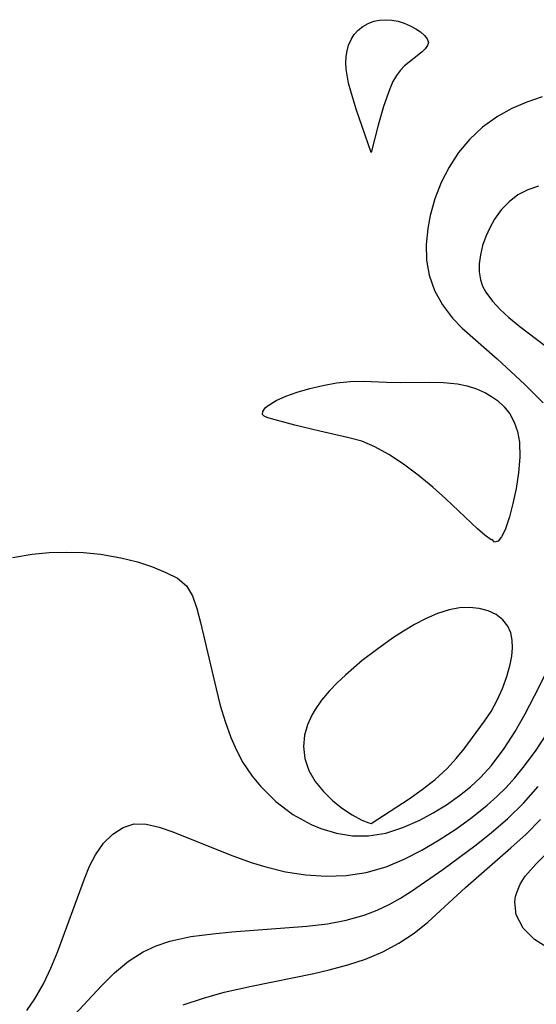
# Model space of a CAD drawing. Header units: metres. Extents: x 1073367 to 1082519, y 1569854 to 1574957.
# Tile 351 of 656: x 1076069 to 1076112, y 1573714 to 1573796. Entities that reach past the tile are written whole.
import ezdxf

# ---------------------------------------------------------------- set-up
doc = ezdxf.new("R2010")
doc.units = ezdxf.units.M
doc.layers.add('CGG_CurvaNivelLidar_v1', color=253, linetype='Continuous', lineweight=30)

msp = doc.modelspace()

# ---------------------------------------------------------------- linework, layer by layer
at = {"layer": 'CGG_CurvaNivelLidar_v1'}
for p, q in [((1076098.7005, 1573795.4854, 67.5), (1076099.1891, 1573795.5866, 67.5)), ((1076099.1891, 1573795.5866, 67.5), (1076099.6936, 1573795.6185, 67.5)), ((1076099.6936, 1573795.6185, 67.5), (1076100.2026, 1573795.5886, 67.5)), ((1076100.2026, 1573795.5886, 67.5), (1076100.7048, 1573795.4988, 67.5)), ((1076097.4229, 1573794.7464, 67.5), (1076097.808, 1573795.0572, 67.5)), ((1076097.808, 1573795.0572, 67.5), (1076098.2368, 1573795.3062, 67.5)), ((1076098.2368, 1573795.3062, 67.5), (1076098.7005, 1573795.4854, 67.5)), ((1076100.7048, 1573795.4988, 67.5), (1076101.2268, 1573795.3369, 67.5)), ((1076101.2268, 1573795.3369, 67.5), (1076101.72, 1573795.1235, 67.5)), ((1076101.72, 1573795.1235, 67.5), (1076102.1743, 1573794.8747, 67.5)), ((1076102.1743, 1573794.8747, 67.5), (1076102.5752, 1573794.603, 67.5)), ((1076096.619, 1573793.5231, 67.5), (1076096.8242, 1573793.9724, 67.5)), ((1076096.8242, 1573793.9724, 67.5), (1076097.0946, 1573794.3827, 67.5)), ((1076097.0946, 1573794.3827, 67.5), (1076097.4229, 1573794.7464, 67.5)), ((1076102.5752, 1573794.603, 67.5), (1076102.9025, 1573794.3178, 67.5)), ((1076102.9025, 1573794.3178, 67.5), (1076103.1285, 1573794.0267, 67.5)), ((1076103.1285, 1573794.0267, 67.5), (1076103.2161, 1573793.7356, 67.5)), ((1076096.4894, 1573793.0546, 67.5), (1076096.619, 1573793.5231, 67.5)), ((1076102.9617, 1573793.2125, 67.5), (1076102.6912, 1573792.9505, 67.5)), ((1076103.1475, 1573793.4732, 67.5), (1076102.9617, 1573793.2125, 67.5)), ((1076103.2161, 1573793.7356, 67.5), (1076103.1475, 1573793.4732, 67.5)), ((1076096.4017, 1573792.054, 67.5), (1076096.4201, 1573792.5625, 67.5)), ((1076096.4201, 1573792.5625, 67.5), (1076096.4894, 1573793.0546, 67.5)), ((1076102.6912, 1573792.9505, 67.5), (1076101.2516, 1573791.7919, 67.5)), ((1076096.4287, 1573791.535, 67.5), (1076096.4017, 1573792.054, 67.5)), ((1076096.6222, 1573790.3781, 67.5), (1076096.4287, 1573791.535, 67.5)), ((1076101.2516, 1573791.7919, 67.5), (1076100.9061, 1573791.4364, 67.5)), ((1076100.5737, 1573790.9913, 67.5), (1076100.287, 1573790.4994, 67.5)), ((1076100.9061, 1573791.4364, 67.5), (1076100.5737, 1573790.9913, 67.5)), ((1076096.7947, 1573789.7106, 67.5), (1076096.6222, 1573790.3781, 67.5)), ((1076100.0181, 1573789.9109, 67.5), (1076099.5057, 1573788.4543, 67.5)), ((1076100.287, 1573790.4994, 67.5), (1076100.0181, 1573789.9109, 67.5)), ((1076097.2554, 1573788.2133, 67.5), (1076096.7947, 1573789.7106, 67.5)), ((1076112.6078, 1573789.2439, 68), (1076111.3509, 1573788.8096, 68)), ((1076099.5057, 1573788.4543, 67.5), (1076099.0584, 1573786.8953, 67.5)), ((1076110.113, 1573788.2661, 68), (1076108.9211, 1573787.605, 68)), ((1076111.3509, 1573788.8096, 68), (1076110.113, 1573788.2661, 68)), ((1076098.5, 1573784.6353, 67.5), (1076097.2554, 1573788.2133, 67.5)), ((1076108.9211, 1573787.605, 68), (1076107.7028, 1573786.7352, 68)), ((1076099.0584, 1573786.8953, 67.5), (1076098.5, 1573784.6353, 67.5)), ((1076107.7028, 1573786.7352, 68), (1076106.6019, 1573785.716, 68)), ((1076106.6019, 1573785.716, 68), (1076105.6974, 1573784.6263, 68)), ((1076105.6974, 1573784.6263, 68), (1076104.9242, 1573783.4329, 68)), ((1076104.9242, 1573783.4329, 68), (1076104.2767, 1573782.1444, 68)), ((1076104.2767, 1573782.1444, 68), (1076103.76, 1573780.7994, 68)), ((1076112.31, 1573781.863, 68.5), (1076111.4277, 1573781.5547, 68.5)), ((1076110.6142, 1573781.1323, 68.5), (1076109.8808, 1573780.5666, 68.5)), ((1076111.4277, 1573781.5547, 68.5), (1076110.6142, 1573781.1323, 68.5)), ((1076103.76, 1573780.7994, 68), (1076103.3748, 1573779.4207, 68)), ((1076109.8808, 1573780.5666, 68.5), (1076109.2389, 1573779.8866, 68.5)), ((1076103.3748, 1573779.4207, 68), (1076103.1725, 1573778.3459, 68)), ((1076109.2389, 1573779.8866, 68.5), (1076108.6863, 1573779.1203, 68.5)), ((1076108.6863, 1573779.1203, 68.5), (1076108.2908, 1573778.4205, 68.5)), ((1076103.1725, 1573778.3459, 68), (1076103.0445, 1573777.0346, 68)), ((1076107.9612, 1573777.6887, 68.5), (1076107.6995, 1573776.9377, 68.5)), ((1076108.2908, 1573778.4205, 68.5), (1076107.9612, 1573777.6887, 68.5)), ((1076103.0445, 1573777.0346, 68), (1076103.0664, 1573775.746, 68)), ((1076107.6995, 1573776.9377, 68.5), (1076107.5131, 1573776.1791, 68.5)), ((1076107.5131, 1573776.1791, 68.5), (1076107.4152, 1573775.4241, 68.5)), ((1076103.0664, 1573775.746, 68), (1076103.2682, 1573774.4992, 68)), ((1076107.4152, 1573775.4241, 68.5), (1076107.4178, 1573774.7578, 68.5)), ((1076103.2682, 1573774.4992, 68), (1076103.7152, 1573773.2268, 68)), ((1076107.4178, 1573774.7578, 68.5), (1076107.5217, 1573774.1137, 68.5)), ((1076107.5217, 1573774.1137, 68.5), (1076107.7009, 1573773.5884, 68.5)), ((1076103.7152, 1573773.2268, 68), (1076104.3749, 1573772.0331, 68)), ((1076107.7009, 1573773.5884, 68.5), (1076107.9579, 1573773.0898, 68.5)), ((1076107.9579, 1573773.0898, 68.5), (1076108.5058, 1573772.3433, 68.5)), ((1076104.3749, 1573772.0331, 68), (1076105.2161, 1573770.9277, 68)), ((1076108.5058, 1573772.3433, 68.5), (1076109.1395, 1573771.6648, 68.5)), ((1076109.1395, 1573771.6648, 68.5), (1076109.8678, 1573770.9926, 68.5)), ((1076105.2161, 1573770.9277, 68), (1076106.0035, 1573770.1099, 68)), ((1076109.8678, 1573770.9926, 68.5), (1076110.7706, 1573770.2487, 68.5)), ((1076106.0035, 1573770.1099, 68), (1076108.8948, 1573767.5867, 68)), ((1076110.7706, 1573770.2487, 68.5), (1076112.9392, 1573768.6113, 68.5)), ((1076108.8948, 1573767.5867, 68), (1076111.1923, 1573765.4613, 68)), ((1076094.4959, 1573765.3831, 67.5), (1076095.6159, 1573765.5827, 67.5)), ((1076095.6159, 1573765.5827, 67.5), (1076096.7402, 1573765.707, 67.5)), ((1076096.7402, 1573765.707, 67.5), (1076097.8543, 1573765.7426, 67.5)), ((1076097.8543, 1573765.7426, 67.5), (1076099.7451, 1573765.6457, 67.5)), ((1076099.7451, 1573765.6457, 67.5), (1076100.9044, 1573765.6253, 67.5)), ((1076100.9044, 1573765.6253, 67.5), (1076103.2792, 1573765.6527, 67.5)), ((1076103.2792, 1573765.6527, 67.5), (1076104.4633, 1573765.6232, 67.5)), ((1076104.4633, 1573765.6232, 67.5), (1076105.6221, 1573765.5045, 67.5)), ((1076105.6221, 1573765.5045, 67.5), (1076106.4312, 1573765.3363, 67.5)), ((1076111.1923, 1573765.4613, 68), (1076112.6993, 1573763.9292, 68)), ((1076091.4361, 1573764.492, 67.5), (1076092.3773, 1573764.8249, 67.5)), ((1076092.3773, 1573764.8249, 67.5), (1076093.4079, 1573765.1256, 67.5)), ((1076093.4079, 1573765.1256, 67.5), (1076094.4959, 1573765.3831, 67.5)), ((1076106.4312, 1573765.3363, 67.5), (1076107.2063, 1573765.0928, 67.5)), ((1076107.2063, 1573765.0928, 67.5), (1076107.9357, 1573764.7709, 67.5)), ((1076107.9357, 1573764.7709, 67.5), (1076108.4466, 1573764.4742, 67.5)), ((1076089.8879, 1573763.6745, 67.5), (1076090.6249, 1573764.135, 67.5)), ((1076090.6249, 1573764.135, 67.5), (1076091.4361, 1573764.492, 67.5)), ((1076108.4466, 1573764.4742, 67.5), (1076108.9195, 1573764.1322, 67.5)), ((1076108.9195, 1573764.1322, 67.5), (1076109.4733, 1573763.6183, 67.5)), ((1076089.5119, 1573762.9764, 67.5), (1076089.5338, 1573763.2182, 67.5)), ((1076089.5338, 1573763.2182, 67.5), (1076089.7258, 1573763.5186, 67.5)), ((1076089.7258, 1573763.5186, 67.5), (1076089.8879, 1573763.6745, 67.5)), ((1076109.4733, 1573763.6183, 67.5), (1076109.939, 1573763.0316, 67.5)), ((1076109.939, 1573763.0316, 67.5), (1076110.3149, 1573762.3498, 67.5)), ((1076089.6469, 1573762.8268, 67.5), (1076089.5119, 1573762.9764, 67.5)), ((1076089.9358, 1573762.7127, 67.5), (1076089.6469, 1573762.8268, 67.5)), ((1076092.1795, 1573762.0971, 67.5), (1076089.9358, 1573762.7127, 67.5)), ((1076110.3149, 1573762.3498, 67.5), (1076110.5829, 1573761.5793, 67.5)), ((1076094.2454, 1573761.5964, 67.5), (1076092.1795, 1573762.0971, 67.5)), ((1076096.5366, 1573761.0858, 67.5), (1076094.2454, 1573761.5964, 67.5)), ((1076110.5829, 1573761.5793, 67.5), (1076110.7345, 1573760.6868, 67.5)), ((1076097.7163, 1573760.7571, 67.5), (1076096.5366, 1573761.0858, 67.5)), ((1076098.7871, 1573760.314, 67.5), (1076097.7163, 1573760.7571, 67.5)), ((1076110.7345, 1573760.6868, 67.5), (1076110.7688, 1573759.4546, 67.5)), ((1076099.9493, 1573759.6713, 67.5), (1076098.7871, 1573760.314, 67.5)), ((1076101.1618, 1573758.8706, 67.5), (1076099.9493, 1573759.6713, 67.5)), ((1076110.7688, 1573759.4546, 67.5), (1076110.665, 1573758.1534, 67.5)), ((1076102.3829, 1573757.9565, 67.5), (1076101.1618, 1573758.8706, 67.5)), ((1076110.665, 1573758.1534, 67.5), (1076110.463, 1573756.8506, 67.5)), ((1076103.5724, 1573756.974, 67.5), (1076102.3829, 1573757.9565, 67.5)), ((1076104.6482, 1573756.0139, 67.5), (1076103.5724, 1573756.974, 67.5)), ((1076110.463, 1573756.8506, 67.5), (1076110.2002, 1573755.6121, 67.5)), ((1076107.2834, 1573753.5256, 67.5), (1076104.6482, 1573756.0139, 67.5)), ((1076110.2002, 1573755.6121, 67.5), (1076109.9092, 1573754.5021, 67.5)), ((1076109.9092, 1573754.5021, 67.5), (1076109.5548, 1573753.4366, 67.5)), ((1076107.887, 1573752.9902, 67.5), (1076107.2834, 1573753.5256, 67.5)), ((1076109.5548, 1573753.4366, 67.5), (1076109.2705, 1573752.851, 67.5)), ((1076108.4046, 1573752.6203, 67.5), (1076107.887, 1573752.9902, 67.5)), ((1076108.5, 1573752.6269, 67.5), (1076108.4046, 1573752.6203, 67.5)), ((1076108.6802, 1573752.4311, 67.5), (1076108.5, 1573752.6269, 67.5)), ((1076108.9808, 1573752.5122, 67.5), (1076108.6802, 1573752.4311, 67.5)), ((1076109.2705, 1573752.851, 67.5), (1076108.9808, 1573752.5122, 67.5)), ((1076068.8511, 1573751.1538, 67.5), (1076070.4649, 1573751.4405, 67.5)), ((1076070.4649, 1573751.4405, 67.5), (1076071.8729, 1573751.5665, 67.5)), ((1076071.8729, 1573751.5665, 67.5), (1076073.2977, 1573751.6014, 67.5)), ((1076073.2977, 1573751.6014, 67.5), (1076074.7186, 1573751.5517, 67.5)), ((1076074.7186, 1573751.5517, 67.5), (1076076.1153, 1573751.4182, 67.5)), ((1076076.1153, 1573751.4182, 67.5), (1076077.8038, 1573751.1283, 67.5)), ((1076077.8038, 1573751.1283, 67.5), (1076079.1638, 1573750.7802, 67.5)), ((1076079.1638, 1573750.7802, 67.5), (1076080.4146, 1573750.3692, 67.5)), ((1076080.4146, 1573750.3692, 67.5), (1076081.5277, 1573749.9239, 67.5)), ((1076081.5277, 1573749.9239, 67.5), (1076082.4877, 1573749.4339, 67.5)), ((1076082.4877, 1573749.4339, 67.5), (1076083.2253, 1573748.8131, 67.5)), ((1076083.2253, 1573748.8131, 67.5), (1076083.7166, 1573747.9772, 67.5)), ((1076083.7166, 1573747.9772, 67.5), (1076084.0734, 1573746.9315, 67.5)), ((1076084.0734, 1573746.9315, 67.5), (1076084.3877, 1573745.7672, 67.5)), ((1076104.9401, 1573746.8354, 68), (1076103.9769, 1573746.532, 68)), ((1076105.7885, 1573746.9834, 68), (1076104.9401, 1573746.8354, 68)), ((1076106.6229, 1573747.0198, 68), (1076105.7885, 1573746.9834, 68)), ((1076107.4236, 1573746.9448, 68), (1076106.6229, 1573747.0198, 68)), ((1076108.1678, 1573746.7511, 68), (1076107.4236, 1573746.9448, 68)), ((1076108.8185, 1573746.4369, 68), (1076108.1678, 1573746.7511, 68)), ((1076103.0225, 1573746.1158, 68), (1076102.0802, 1573745.6188, 68)), ((1076103.9769, 1573746.532, 68), (1076103.0225, 1573746.1158, 68)), ((1076109.3675, 1573746.0082, 68), (1076108.8185, 1573746.4369, 68)), ((1076109.7869, 1573745.4729, 68), (1076109.3675, 1573746.0082, 68)), ((1076084.3877, 1573745.7672, 67.5), (1076085.6627, 1573740.2812, 67.5)), ((1076102.0802, 1573745.6188, 68), (1076101.1536, 1573745.0649, 68)), ((1076110.0242, 1573744.93, 68), (1076109.7869, 1573745.4729, 68)), ((1076100.2471, 1573744.4718, 68), (1076098.9296, 1573743.5311, 68)), ((1076101.1536, 1573745.0649, 68), (1076100.2471, 1573744.4718, 68)), ((1076110.1526, 1573744.328, 68), (1076110.0242, 1573744.93, 68)), ((1076110.182, 1573743.6839, 68), (1076110.1526, 1573744.328, 68)), ((1076098.9296, 1573743.5311, 68), (1076097.7489, 1573742.6278, 68)), ((1076110.1192, 1573742.9996, 68), (1076110.182, 1573743.6839, 68)), ((1076109.9825, 1573742.2942, 68), (1076110.1192, 1573742.9996, 68)), ((1076097.7489, 1573742.6278, 68), (1076096.3542, 1573741.4284, 68)), ((1076109.7082, 1573741.3101, 68), (1076109.9825, 1573742.2942, 68)), ((1076096.3542, 1573741.4284, 68), (1076095.6897, 1573740.7978, 68)), ((1076109.3491, 1573740.3209, 68), (1076109.7082, 1573741.3101, 68)), ((1076111.9919, 1573739.7181, 67.5), (1076112.8455, 1573741.4022, 67.5)), ((1076085.6627, 1573740.2812, 67.5), (1076086.0158, 1573738.9255, 67.5)), ((1076095.6897, 1573740.7978, 68), (1076095.0102, 1573740.0949, 68)), ((1076108.9118, 1573739.3494, 68), (1076109.3491, 1573740.3209, 68)), ((1076095.0102, 1573740.0949, 68), (1076094.3893, 1573739.3632, 68)), ((1076111.2077, 1573738.2225, 67.5), (1076111.9919, 1573739.7181, 67.5)), ((1076086.0158, 1573738.9255, 67.5), (1076086.4193, 1573737.5809, 67.5)), ((1076094.3893, 1573739.3632, 68), (1076093.8536, 1573738.5928, 68)), ((1076108.3943, 1573738.4199, 68), (1076108.9118, 1573739.3494, 68)), ((1076093.5942, 1573738.1279, 68), (1076093.2306, 1573737.3175, 68)), ((1076093.8536, 1573738.5928, 68), (1076093.5942, 1573738.1279, 68)), ((1076107.8558, 1573737.6277, 68), (1076108.3943, 1573738.4199, 68)), ((1076110.3838, 1573736.7575, 67.5), (1076111.2077, 1573738.2225, 67.5)), ((1076086.4193, 1573737.5809, 67.5), (1076086.8903, 1573736.2669, 67.5)), ((1076093.2306, 1573737.3175, 68), (1076092.9714, 1573736.4651, 68)), ((1076106.1605, 1573735.3456, 68), (1076107.8558, 1573737.6277, 68)), ((1076086.8903, 1573736.2669, 67.5), (1076087.3474, 1573735.2135, 67.5)), ((1076092.9714, 1573736.4651, 68), (1076092.8874, 1573735.5222, 68)), ((1076109.4926, 1573735.3494, 67.5), (1076110.3838, 1573736.7575, 67.5)), ((1076112.0572, 1573735.1464, 67), (1076112.9945, 1573736.569, 67)), ((1076092.8874, 1573735.5222, 68), (1076093.0045, 1573734.5301, 68)), ((1076105.5217, 1573734.5323, 68), (1076106.1605, 1573735.3456, 68)), ((1076108.4405, 1573733.953, 67.5), (1076109.4926, 1573735.3494, 67.5)), ((1076087.3474, 1573735.2135, 67.5), (1076087.8794, 1573734.2093, 67.5)), ((1076093.0045, 1573734.5301, 68), (1076093.3407, 1573733.5388, 68)), ((1076104.7818, 1573733.7128, 68), (1076105.5217, 1573734.5323, 68)), ((1076111.0587, 1573733.7782, 67), (1076112.0572, 1573735.1464, 67)), ((1076087.8794, 1573734.2093, 67.5), (1076088.6366, 1573733.081, 67.5)), ((1076103.7869, 1573732.8025, 68), (1076104.7818, 1573733.7128, 68)), ((1076107.5595, 1573732.9916, 67.5), (1076108.4405, 1573733.953, 67.5)), ((1076110.368, 1573732.9337, 67), (1076111.0587, 1573733.7782, 67)), ((1076088.6366, 1573733.081, 67.5), (1076089.3368, 1573732.2367, 67.5)), ((1076093.3407, 1573733.5388, 68), (1076093.8683, 1573732.6316, 68)), ((1076106.6998, 1573732.1946, 67.5), (1076107.5595, 1573732.9916, 67.5)), ((1076109.6371, 1573732.1277, 67), (1076110.368, 1573732.9337, 67)), ((1076089.3368, 1573732.2367, 67.5), (1076090.6116, 1573730.987, 67.5)), ((1076093.8683, 1573732.6316, 68), (1076094.5479, 1573731.7909, 68)), ((1076102.7067, 1573731.958, 68), (1076103.7869, 1573732.8025, 68)), ((1076105.7898, 1573731.4608, 67.5), (1076106.6998, 1573732.1946, 67.5)), ((1076108.8793, 1573731.3784, 67), (1076109.6371, 1573732.1277, 67)), ((1076111.0713, 1573730.8389, 66.5), (1076112.3007, 1573732.2217, 66.5)), ((1076094.5479, 1573731.7909, 68), (1076095.3198, 1573731.0378, 68)), ((1076101.6167, 1573731.1917, 68), (1076102.7067, 1573731.958, 68)), ((1076104.726, 1573730.7126, 67.5), (1076105.7898, 1573731.4608, 67.5)), ((1076108.0855, 1573730.6674, 67), (1076108.8793, 1573731.3784, 67)), ((1076090.6116, 1573730.987, 67.5), (1076092.0178, 1573729.9161, 67.5)), ((1076095.3198, 1573731.0378, 68), (1076096.1252, 1573730.3925, 68)), ((1076098.5, 1573729.168, 68), (1076101.6167, 1573731.1917, 68)), ((1076103.6249, 1573730.0381, 67.5), (1076104.726, 1573730.7126, 67.5)), ((1076106.809, 1573729.6421, 67), (1076108.0855, 1573730.6674, 67)), ((1076109.7724, 1573729.5776, 66.5), (1076111.0713, 1573730.8389, 66.5)), ((1076092.0178, 1573729.9161, 67.5), (1076093.5334, 1573729.0628, 67.5)), ((1076096.1252, 1573730.3925, 68), (1076096.9058, 1573729.8734, 68)), ((1076096.9058, 1573729.8734, 68), (1076097.714, 1573729.438, 68)), ((1076102.4982, 1573729.4389, 67.5), (1076103.6249, 1573730.0381, 67.5)), ((1076105.4793, 1573728.6879, 67), (1076106.809, 1573729.6421, 67)), ((1076077.1259, 1573728.2883, 67), (1076077.9775, 1573728.8363, 67)), ((1076077.9775, 1573728.8363, 67), (1076078.9049, 1573729.1209, 67)), ((1076078.9049, 1573729.1209, 67), (1076079.9002, 1573729.11, 67)), ((1076079.9002, 1573729.11, 67), (1076080.9607, 1573728.8659, 67)), ((1076080.9607, 1573728.8659, 67), (1076082.0863, 1573728.4661, 67)), ((1076093.5334, 1573729.0628, 67.5), (1076094.3157, 1573728.7373, 67.5)), ((1076097.714, 1573729.438, 68), (1076098.2853, 1573729.2006, 68)), ((1076098.2853, 1573729.2006, 68), (1076098.5, 1573729.168, 68)), ((1076101.1062, 1573728.8238, 67.5), (1076102.4982, 1573729.4389, 67.5)), ((1076108.402, 1573728.3945, 66.5), (1076109.7724, 1573729.5776, 66.5)), ((1076111.2855, 1573728.2889, 66), (1076112.4925, 1573729.4882, 66)), ((1076076.3607, 1573727.5234, 67), (1076077.1259, 1573728.2883, 67)), ((1076082.0863, 1573728.4661, 67), (1076086.8198, 1573726.5625, 67)), ((1076094.3157, 1573728.7373, 67.5), (1076095.6155, 1573728.3465, 67.5)), ((1076095.6155, 1573728.3465, 67.5), (1076096.9402, 1573728.135, 67.5)), ((1076096.9402, 1573728.135, 67.5), (1076098.2718, 1573728.1279, 67.5)), ((1076098.2718, 1573728.1279, 67.5), (1076099.6964, 1573728.3693, 67.5)), ((1076099.6964, 1573728.3693, 67.5), (1076101.1062, 1573728.8238, 67.5)), ((1076104.112, 1573727.7988, 67), (1076105.4793, 1573728.6879, 67)), ((1076107.0541, 1573727.3232, 66.5), (1076108.402, 1573728.3945, 66.5)), ((1076110.034, 1573727.1397, 66), (1076111.2855, 1573728.2889, 66)), ((1076075.6969, 1573726.5772, 67), (1076076.3607, 1573727.5234, 67)), ((1076102.676, 1573726.954, 67), (1076104.112, 1573727.7988, 67)), ((1076104.4007, 1573725.3508, 66.5), (1076107.0541, 1573727.3232, 66.5)), ((1076112.116, 1573725.8312, 65.5), (1076114.1645, 1573727.8914, 65.5)), ((1076075.2096, 1573725.6315, 67), (1076075.6969, 1573726.5772, 67)), ((1076086.8198, 1573726.5625, 67), (1076088.5763, 1573725.9323, 67)), ((1076101.2113, 1573726.2023, 67), (1076102.676, 1573726.954, 67)), ((1076106.2964, 1573723.8619, 66), (1076110.034, 1573727.1397, 66)), ((1076074.7785, 1573724.5969, 67), (1076075.2096, 1573725.6315, 67)), ((1076088.5763, 1573725.9323, 67), (1076089.7714, 1573725.5632, 67)), ((1076098.0865, 1573725.0982, 67), (1076099.7138, 1573725.5765, 67)), ((1076099.7138, 1573725.5765, 67), (1076101.2113, 1573726.2023, 67)), ((1076111.2229, 1573724.8026, 65.5), (1076112.116, 1573725.8312, 65.5)), ((1076089.7714, 1573725.5632, 67), (1076091.4189, 1573725.1728, 67)), ((1076091.4189, 1573725.1728, 67), (1076093.0894, 1573724.9162, 67)), ((1076093.0894, 1573724.9162, 67), (1076094.7648, 1573724.8027, 67)), ((1076094.7648, 1573724.8027, 67), (1076096.427, 1573724.8511, 67)), ((1076096.427, 1573724.8511, 67), (1076098.0865, 1573725.0982, 67)), ((1076101.8338, 1573723.5754, 66.5), (1076104.4007, 1573725.3508, 66.5)), ((1076110.8091, 1573724.1421, 65.5), (1076111.2229, 1573724.8026, 65.5)), ((1076072.5575, 1573718.5217, 67), (1076074.7785, 1573724.5969, 67)), ((1076110.5172, 1573723.4586, 65.5), (1076110.8091, 1573724.1421, 65.5)), ((1076100.9197, 1573722.9953, 66.5), (1076101.8338, 1573723.5754, 66.5)), ((1076103.163, 1573720.9952, 66), (1076106.2964, 1573723.8619, 66)), ((1076110.3613, 1573722.6721, 65.5), (1076110.4283, 1573723.132, 65.5)), ((1076110.4283, 1573723.132, 65.5), (1076110.5172, 1573723.4586, 65.5)), ((1076098.9723, 1573721.9837, 66.5), (1076099.9864, 1573722.465, 66.5)), ((1076099.9864, 1573722.465, 66.5), (1076100.9197, 1573722.9953, 66.5)), ((1076110.478, 1573721.6116, 65.5), (1076110.3613, 1573722.6721, 65.5)), ((1076096.417, 1573721.1654, 66.5), (1076097.919, 1573721.5835, 66.5)), ((1076097.919, 1573721.5835, 66.5), (1076098.9723, 1573721.9837, 66.5)), ((1076111.0447, 1573720.5075, 65.5), (1076110.478, 1573721.6116, 65.5)), ((1076093.1574, 1573720.6647, 66.5), (1076094.865, 1573720.8736, 66.5)), ((1076094.865, 1573720.8736, 66.5), (1076096.417, 1573721.1654, 66.5)), ((1076102.0388, 1573720.0956, 66), (1076103.163, 1573720.9952, 66)), ((1076083.5739, 1573719.803, 66.5), (1076085.3927, 1573720.0417, 66.5)), ((1076085.3927, 1573720.0417, 66.5), (1076086.9624, 1573720.1916, 66.5)), ((1076086.9624, 1573720.1916, 66.5), (1076093.1574, 1573720.6647, 66.5)), ((1076100.7793, 1573719.2662, 66), (1076102.0388, 1573720.0956, 66)), ((1076111.9983, 1573719.5537, 65.5), (1076111.0447, 1573720.5075, 65.5)), ((1076080.7053, 1573719.054, 66.5), (1076081.833, 1573719.4293, 66.5)), ((1076081.833, 1573719.4293, 66.5), (1076083.5739, 1573719.803, 66.5)), ((1076099.4383, 1573718.5527, 66), (1076100.7793, 1573719.2662, 66)), ((1076113.0391, 1573718.9051, 65.5), (1076111.9983, 1573719.5537, 65.5)), ((1076072.0138, 1573717.1979, 67), (1076072.5575, 1573718.5217, 67)), ((1076078.4172, 1573717.7694, 66.5), (1076079.6409, 1573718.5601, 66.5)), ((1076079.6409, 1573718.5601, 66.5), (1076080.7053, 1573719.054, 66.5)), ((1076098.0275, 1573717.9538, 66), (1076099.4383, 1573718.5527, 66)), ((1076077.2833, 1573716.8218, 66.5), (1076078.4172, 1573717.7694, 66.5)), ((1076095.0284, 1573717.0548, 66), (1076096.5508, 1573717.464, 66)), ((1076096.5508, 1573717.464, 66), (1076098.0275, 1573717.9538, 66)), ((1076071.4015, 1573715.9078, 67), (1076072.0138, 1573717.1979, 67)), ((1076076.2132, 1573715.7629, 66.5), (1076077.2833, 1573716.8218, 66.5)), ((1076088.5945, 1573715.7123, 66), (1076093.7378, 1573716.7524, 66)), ((1076093.7378, 1573716.7524, 66), (1076095.0284, 1573717.0548, 66)), ((1076070.6956, 1573714.6719, 67), (1076071.4015, 1573715.9078, 67)), ((1076073.5525, 1573712.8891, 66.5), (1076076.2132, 1573715.7629, 66.5)), ((1076084.6229, 1573714.7218, 66), (1076086.3384, 1573715.2012, 66)), ((1076086.3384, 1573715.2012, 66), (1076088.5945, 1573715.7123, 66)), ((1076070.018, 1573713.6947, 67), (1076070.6956, 1573714.6719, 67)), ((1076082.9375, 1573714.1605, 66), (1076084.6229, 1573714.7218, 66))]:
    msp.add_line(p, q, dxfattribs=at)

doc.saveas('drawing.dxf')
